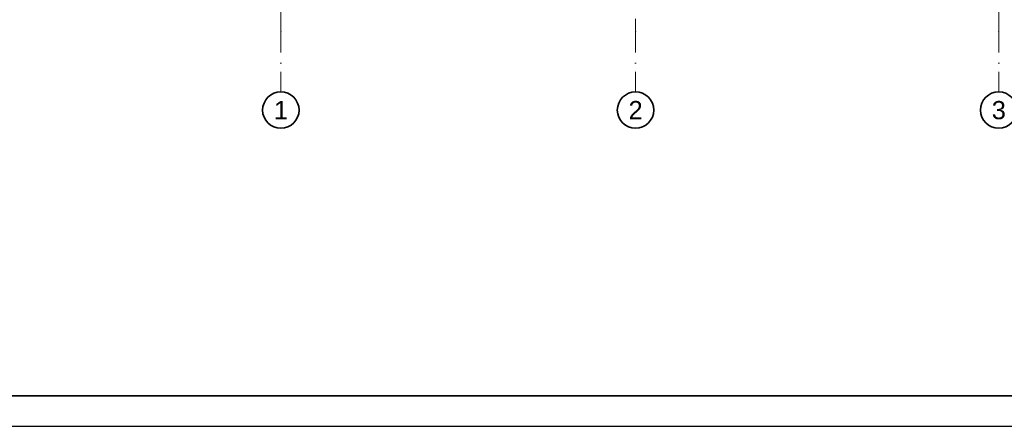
# Model space of a CAD drawing. Header units: millimetres. Extents: x -1465 to 393277, y -3788 to 454312.
# Tile 536 of 656: x 347273 to 363485, y 67612 to 74309. Entities that reach past the tile are written whole.
import ezdxf

# ---------------------------------------------------------------- set-up
doc = ezdxf.new("R2010")
doc.units = ezdxf.units.MM
doc.linetypes.add('Kropki i Kreski', pattern=[6.702778, 3.527778, -1.763889, 0, -1.411111])
doc.layers.add('CP_FRREF', color=251, linetype='Continuous', lineweight=35)
doc.layers.add('CP_LINENORM', color=253, linetype='Continuous')
doc.layers.add('Konstrukcja - Siatka mod', color=8, linetype='Continuous')
doc.styles.add('STYL_AUTOMATYCZNY_1', font='ARIALN.TTF')

msp = doc.modelspace()

# ---------------------------------------------------------------- linework, layer by layer
at = {"layer": 'CP_FRREF'}
msp.add_line((339777, 68112), (392777, 68112), dxfattribs=at)
at = {"layer": 'CP_LINENORM', "linetype": 'Continuous'}
msp.add_line((338277, 67612), (393277, 67612), dxfattribs=at)
at = {"layer": 'Konstrukcja - Siatka mod', "color": 8, "linetype": 'Kropki i Kreski', "lineweight": 13, "ltscale": 100}
for p, q in [((351573, 74120), (351573, 91085)), ((357413, 91085), (357413, 74120)), ((363393, 74120), (363393, 91085)), ((351573, 74120), (351573, 73120)), ((357413, 74120), (357413, 73120)), ((363393, 74120), (363393, 73120))]:
    msp.add_line(p, q, dxfattribs=at)
at = {"layer": 'Konstrukcja - Siatka mod', "color": 8, "linetype": 'Continuous', "lineweight": 35, "ltscale": 100}
for centre in [(351573, 72820), (357413, 72820), (363393, 72820)]:
    msp.add_circle(centre, 300, dxfattribs=at)
at = {"layer": 'Konstrukcja - Siatka mod', "color": 8, "linetype": 'Kropki i Kreski', "lineweight": 13, "ltscale": 100}
for p in [(351573, 74120), (351573, 74120), (357413, 74120), (357413, 74120), (363393, 74120), (363393, 74120)]:
    msp.add_point(p, dxfattribs=at)

# ---------------------------------------------------------------- texts
at = {"layer": 'Konstrukcja - Siatka mod', "color": 8, "linetype": 'Continuous', "lineweight": 13, "char_height": 300, "attachment_point": 1, "style": 'STYL_AUTOMATYCZNY_1'}
for s, insert in [('\\A1;{\\pql;\\pt0;\\fArial|b0|i0|c238|p0;\\W1.000000;1}', (351458, 72970)), ('\\A1;{\\pql;\\pt0;\\fArial|b0|i0|c238|p0;\\W1.000000;2}', (357298, 72970)), ('\\A1;{\\pql;\\pt0;\\fArial|b0|i0|c238|p0;\\W1.000000;3}', (363278, 72970))]:
    msp.add_mtext(s, dxfattribs=dict(at, insert=insert))

doc.saveas('drawing.dxf')
